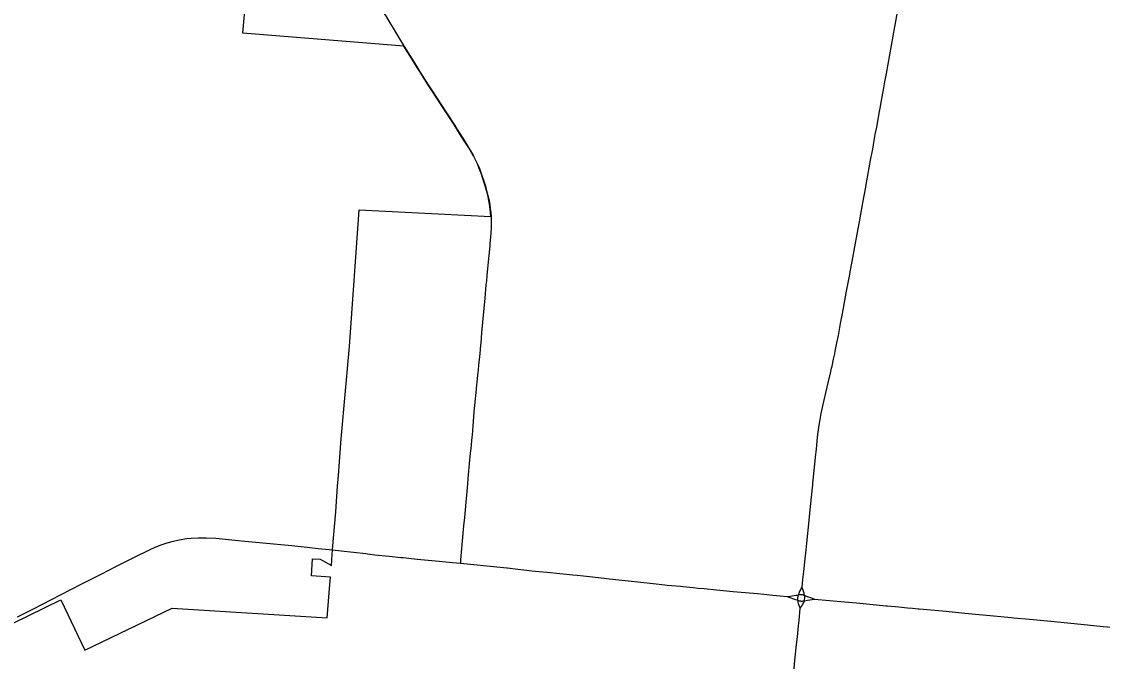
# Model space of a CAD drawing. Extents: x 0 to 34, y 0 to 22.
# Drawn here: x 7.1843 to 7.3638, y 17.1662 to 17.2725 of the extents above; entities that cross this region are included whole.
import ezdxf

# ---------------------------------------------------------------- set-up
doc = ezdxf.new("R2010")
doc.units = 0
for name, color, linetype in [('GM_X_Corporation', 7, 'Continuous'), ('GM_X_State_Route', 7, 'Continuous'), ('GM_X_US_Route', 7, 'Continuous')]:
    doc.layers.add(name, color=color, linetype=linetype)

msp = doc.modelspace()

# ---------------------------------------------------------------- linework, layer by layer
at = {"layer": 'GM_X_Corporation'}
msp.add_lwpolyline([(7.180100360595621, 17.17126054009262), (7.190769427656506, 17.176433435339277), (7.194788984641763, 17.168097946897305), (7.2093035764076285, 17.175078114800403), (7.235025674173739, 17.17345014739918), (7.235470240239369, 17.179006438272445), (7.235568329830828, 17.18020143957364), (7.232393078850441, 17.180453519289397), (7.232577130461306, 17.183279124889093), (7.233838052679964, 17.183215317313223), (7.235721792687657, 17.18216164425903), (7.235921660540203, 17.18478685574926), (7.236443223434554, 17.19106774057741), (7.236739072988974, 17.19532355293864), (7.236886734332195, 17.197081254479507), (7.237361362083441, 17.203187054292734), (7.238059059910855, 17.211149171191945), (7.2387045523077, 17.21853540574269), (7.240348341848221, 17.241203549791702), (7.262191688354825, 17.240074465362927), (7.262141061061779, 17.24079853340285), (7.261991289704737, 17.242144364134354), (7.2618821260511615, 17.24274713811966), (7.261680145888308, 17.243632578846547), (7.261247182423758, 17.24518144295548), (7.261043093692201, 17.24585699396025), (7.260632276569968, 17.247106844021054), (7.260276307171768, 17.24809617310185), (7.259968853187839, 17.248839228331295), (7.25963872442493, 17.249525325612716), (7.259300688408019, 17.250183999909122), (7.259209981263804, 17.25033851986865), (7.258528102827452, 17.25149713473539), (7.257882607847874, 17.252523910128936), (7.257011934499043, 17.253908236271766), (7.256184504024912, 17.255253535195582), (7.253832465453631, 17.258812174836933), (7.252502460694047, 17.26084041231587), (7.251728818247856, 17.262035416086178), (7.251164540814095, 17.26292560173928), (7.2503861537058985, 17.264179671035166), (7.249971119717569, 17.26485153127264), (7.249074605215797, 17.266279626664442), (7.247761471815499, 17.26840120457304), (7.221020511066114, 17.27054651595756), (7.222894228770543, 17.291740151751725)], dxfattribs=at)
at = {"layer": 'GM_X_State_Route'}
for p, q in [((7.271514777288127, 17.18102337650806), (7.2758396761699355, 17.18060676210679)), ((7.2758396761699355, 17.18060676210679), (7.2765199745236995, 17.180535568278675)), ((7.291456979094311, 17.178907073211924), (7.293716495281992, 17.178704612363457)), ((7.293716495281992, 17.178704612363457), (7.2941349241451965, 17.178667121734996)), ((7.315961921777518, 17.17657718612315), (7.320937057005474, 17.176122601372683)), ((7.327823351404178, 17.175468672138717), (7.328081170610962, 17.175446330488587))]:
    msp.add_line(p, q, dxfattribs=at)
for points in [[(7.23410264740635, 17.290686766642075), (7.234604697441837, 17.289877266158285), (7.236371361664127, 17.28701896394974), (7.239253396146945, 17.28228536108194), (7.241293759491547, 17.279017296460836), (7.242391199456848, 17.277214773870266), (7.242889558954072, 17.27640580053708), (7.244022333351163, 17.27456266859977), (7.2444795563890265, 17.27381592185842), (7.244793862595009, 17.27330280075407), (7.245420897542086, 17.272264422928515), (7.245963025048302, 17.271358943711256), (7.2463733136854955, 17.27068286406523), (7.246861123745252, 17.269868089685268), (7.247798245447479, 17.268355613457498)], [(7.247798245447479, 17.268355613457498), (7.249111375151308, 17.26623403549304), (7.250007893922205, 17.264805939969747), (7.250422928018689, 17.264134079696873), (7.2512013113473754, 17.262880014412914), (7.251765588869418, 17.261989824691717), (7.252539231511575, 17.26079482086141), (7.253869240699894, 17.258766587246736), (7.2562212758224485, 17.25520794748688), (7.256613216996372, 17.254570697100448)], [(7.256613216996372, 17.254570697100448), (7.257048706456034, 17.253862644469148), (7.257919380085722, 17.252478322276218), (7.258564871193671, 17.25145154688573), (7.259246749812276, 17.25029293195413), (7.25933745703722, 17.25013841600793), (7.259675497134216, 17.24947973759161), (7.260005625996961, 17.248793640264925), (7.260313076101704, 17.24805058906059), (7.260669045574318, 17.24706125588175), (7.261079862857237, 17.245811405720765), (7.261283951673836, 17.245135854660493), (7.261445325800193, 17.244602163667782), (7.261716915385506, 17.243586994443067), (7.261906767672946, 17.242768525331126), (7.261918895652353, 17.242701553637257), (7.262028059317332, 17.242098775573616), (7.262109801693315, 17.241423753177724), (7.262177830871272, 17.240752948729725), (7.262228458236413, 17.240028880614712), (7.262230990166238, 17.239950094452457)], [(7.262230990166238, 17.239950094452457), (7.262241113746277, 17.239634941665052), (7.262245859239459, 17.239555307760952), (7.262241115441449, 17.23887290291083), (7.262228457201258, 17.238161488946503), (7.2621272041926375, 17.236662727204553), (7.262102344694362, 17.23624328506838)], [(7.262102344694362, 17.23624328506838), (7.262057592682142, 17.235488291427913), (7.262020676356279, 17.235148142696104), (7.261812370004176, 17.233103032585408), (7.261539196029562, 17.23028111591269), (7.26145745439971, 17.229437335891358), (7.261389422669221, 17.228754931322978), (7.261192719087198, 17.22654686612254), (7.260980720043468, 17.224281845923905), (7.260658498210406, 17.220838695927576), (7.2605092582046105, 17.21900663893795), (7.260486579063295, 17.21874506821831), (7.2604201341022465, 17.218017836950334), (7.260354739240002, 17.217376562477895), (7.260154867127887, 17.215402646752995), (7.260077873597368, 17.214621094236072), (7.259997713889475, 17.213746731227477), (7.259888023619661, 17.212592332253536), (7.259833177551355, 17.212138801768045), (7.259713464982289, 17.210901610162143), (7.259554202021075, 17.209308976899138), (7.2595473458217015, 17.209242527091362), (7.259445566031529, 17.208208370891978), (7.2593996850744, 17.20762932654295), (7.259220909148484, 17.20536641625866), (7.2590769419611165, 17.203793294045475), (7.259046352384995, 17.203476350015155), (7.258867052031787, 17.201589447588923), (7.258789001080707, 17.200813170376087), (7.258430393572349, 17.197259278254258), (7.2582421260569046, 17.19506334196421), (7.2580369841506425, 17.192673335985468), (7.257808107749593, 17.190133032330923), (7.257674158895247, 17.188712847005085), (7.2576177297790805, 17.18811323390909), (7.257181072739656, 17.18309063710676), (7.257139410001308, 17.182553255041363)], [(7.257139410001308, 17.182553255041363), (7.259398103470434, 17.182303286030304), (7.261527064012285, 17.182087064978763), (7.263771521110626, 17.181862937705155), (7.2648315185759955, 17.18175693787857)], [(7.2648315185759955, 17.18175693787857), (7.264988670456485, 17.18174111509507), (7.266666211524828, 17.181563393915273), (7.267661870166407, 17.18145106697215), (7.269022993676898, 17.181291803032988), (7.270853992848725, 17.181087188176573), (7.271514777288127, 17.18102337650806)], [(7.2765199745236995, 17.180535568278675), (7.277586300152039, 17.180423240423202), (7.281018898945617, 17.1800625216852)], [(7.281018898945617, 17.1800625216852), (7.281397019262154, 17.180022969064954), (7.28501103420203, 17.1796142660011), (7.285066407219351, 17.17960846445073)], [(7.285066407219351, 17.17960846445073), (7.289149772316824, 17.179155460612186), (7.291090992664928, 17.17894293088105), (7.291456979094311, 17.178907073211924)], [(7.2941349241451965, 17.178667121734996), (7.295814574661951, 17.178487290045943), (7.296649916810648, 17.178408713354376), (7.297616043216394, 17.17831747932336), (7.299685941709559, 17.178127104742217)], [(7.299685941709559, 17.178127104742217), (7.302435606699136, 17.17785129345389), (7.304461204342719, 17.177671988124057), (7.306491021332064, 17.177497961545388)], [(7.306491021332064, 17.177497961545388), (7.307539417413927, 17.177399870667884), (7.30900179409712, 17.177253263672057), (7.310251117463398, 17.17712300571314), (7.3114134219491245, 17.177001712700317)], [(7.3114134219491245, 17.177001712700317), (7.3118690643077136, 17.176834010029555), (7.312444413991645, 17.176635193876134), (7.3128198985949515, 17.176500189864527), (7.313023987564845, 17.17643215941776), (7.313192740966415, 17.176376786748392)], [(7.314263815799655, 17.176300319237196), (7.31477060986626, 17.17637098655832), (7.315961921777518, 17.17657718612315)], [(7.313192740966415, 17.176376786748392), (7.313297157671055, 17.17633512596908), (7.313425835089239, 17.176296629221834), (7.313512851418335, 17.17627606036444), (7.313598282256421, 17.176259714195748), (7.313695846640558, 17.17624969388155)], [(7.313695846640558, 17.17624969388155), (7.31382241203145, 17.17624705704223), (7.313950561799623, 17.176254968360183), (7.314086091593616, 17.176271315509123), (7.314263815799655, 17.176300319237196)], [(7.320937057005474, 17.176122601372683), (7.32290042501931, 17.175942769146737), (7.325143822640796, 17.17573709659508), (7.327823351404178, 17.175468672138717)], [(7.328081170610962, 17.175446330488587), (7.329971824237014, 17.175282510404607), (7.3313709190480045, 17.175146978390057)], [(7.3313709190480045, 17.175146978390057), (7.33222682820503, 17.17506418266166), (7.333159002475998, 17.174979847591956)], [(7.333159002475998, 17.174979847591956), (7.333328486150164, 17.17496451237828), (7.335268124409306, 17.174789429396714), (7.33592574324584, 17.174728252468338)], [(7.33592574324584, 17.174728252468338), (7.3377873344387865, 17.174554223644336), (7.340934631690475, 17.174246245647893), (7.3439253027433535, 17.173971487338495), (7.346864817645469, 17.17369093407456), (7.348590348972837, 17.173522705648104)], [(7.348590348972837, 17.173522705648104), (7.349064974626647, 17.173476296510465), (7.351635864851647, 17.173230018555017), (7.354669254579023, 17.17293944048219), (7.357402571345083, 17.172677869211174), (7.361306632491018, 17.17230396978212), (7.363911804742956, 17.172048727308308), (7.365314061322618, 17.171918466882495)]]:
    msp.add_lwpolyline(points, dxfattribs=at)
at = {"layer": 'GM_X_US_Route'}
for p, q in [((7.271514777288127, 17.18102337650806), (7.2758396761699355, 17.18060676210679)), ((7.2758396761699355, 17.18060676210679), (7.2765199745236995, 17.180535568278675)), ((7.291456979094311, 17.178907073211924), (7.293716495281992, 17.178704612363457)), ((7.293716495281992, 17.178704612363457), (7.2941349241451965, 17.178667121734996)), ((7.315961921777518, 17.17657718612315), (7.320937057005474, 17.176122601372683)), ((7.327823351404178, 17.175468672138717), (7.328081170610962, 17.175446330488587))]:
    msp.add_line(p, q, dxfattribs=at)
for points in [[(7.323908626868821, 17.242032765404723), (7.3239683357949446, 17.242361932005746), (7.324451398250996, 17.24499135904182), (7.324463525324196, 17.245058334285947), (7.325323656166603, 17.249726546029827), (7.325608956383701, 17.251297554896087), (7.325869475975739, 17.252729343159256), (7.326049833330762, 17.25372236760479), (7.326272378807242, 17.254959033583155), (7.326735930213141, 17.257534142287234), (7.326834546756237, 17.258082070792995), (7.327172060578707, 17.2599457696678), (7.327445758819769, 17.2614550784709), (7.327632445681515, 17.262478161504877), (7.327879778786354, 17.26383559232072), (7.328732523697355, 17.268511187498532), (7.329277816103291, 17.271574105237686), (7.329949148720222, 17.27525773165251)], [(7.318778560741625, 17.214940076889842), (7.318855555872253, 17.21527502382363), (7.319102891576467, 17.21639619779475), (7.319306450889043, 17.21731486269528), (7.319406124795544, 17.217765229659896), (7.319679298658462, 17.21911949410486), (7.3199071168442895, 17.22032399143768), (7.320099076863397, 17.22136131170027), (7.3202762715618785, 17.222316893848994), (7.3205404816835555, 17.22374551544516), (7.320757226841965, 17.224884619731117), (7.3212856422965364, 17.227681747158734), (7.321807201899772, 17.230480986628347), (7.32188419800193, 17.230896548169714), (7.322200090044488, 17.23260783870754), (7.322861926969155, 17.236257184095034), (7.323401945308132, 17.239237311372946), (7.323625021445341, 17.24046922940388), (7.323908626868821, 17.242032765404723)], [(7.316260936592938, 17.201495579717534), (7.31639172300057, 17.202724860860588), (7.316405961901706, 17.20285511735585), (7.316522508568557, 17.203901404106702), (7.316714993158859, 17.205466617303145), (7.316867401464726, 17.20639688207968), (7.317062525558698, 17.207373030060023), (7.317523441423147, 17.20939124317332), (7.317907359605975, 17.211070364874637), (7.3182306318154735, 17.212510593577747), (7.318586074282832, 17.21410270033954), (7.318778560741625, 17.214940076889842)], [(7.313871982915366, 17.17856059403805), (7.314015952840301, 17.179844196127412), (7.314162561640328, 17.181151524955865), (7.3144035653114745, 17.183274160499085), (7.3145686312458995, 17.1847771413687), (7.31467726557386, 17.185876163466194), (7.315061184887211, 17.18963150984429), (7.315122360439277, 17.190227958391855), (7.3152932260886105, 17.19195928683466), (7.315669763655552, 17.19552267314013), (7.31569665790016, 17.19582010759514), (7.315912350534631, 17.197883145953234), (7.316185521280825, 17.20071297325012), (7.316204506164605, 17.200921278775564), (7.316220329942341, 17.201078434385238), (7.316260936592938, 17.201495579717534)], [(7.183614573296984, 17.173626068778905), (7.1862403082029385, 17.174983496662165), (7.190737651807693, 17.17727435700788), (7.194163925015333, 17.179037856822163), (7.197507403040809, 17.18072119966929), (7.20003768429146, 17.18202641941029), (7.203138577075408, 17.18360164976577), (7.205503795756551, 17.184761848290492), (7.206461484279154, 17.185194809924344), (7.207436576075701, 17.18558400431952), (7.208431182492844, 17.18592046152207), (7.209493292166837, 17.186217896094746), (7.210465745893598, 17.186436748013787), (7.211708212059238, 17.186640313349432), (7.212438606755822, 17.1867093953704), (7.213591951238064, 17.186763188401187), (7.2149061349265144, 17.186751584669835), (7.216534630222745, 17.18667300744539), (7.218108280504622, 17.186539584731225), (7.220728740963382, 17.186263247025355), (7.223172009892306, 17.186030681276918), (7.226712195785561, 17.18569369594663), (7.229124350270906, 17.18544847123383), (7.231695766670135, 17.18520272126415), (7.2335272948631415, 17.184998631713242), (7.235949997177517, 17.184742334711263)], [(7.235949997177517, 17.184742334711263), (7.237336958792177, 17.184590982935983), (7.241439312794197, 17.18414377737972), (7.241731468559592, 17.184106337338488), (7.2421148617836, 17.184057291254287), (7.242948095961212, 17.183950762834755), (7.245304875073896, 17.183705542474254), (7.247241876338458, 17.183498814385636), (7.2476310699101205, 17.183460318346), (7.249966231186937, 17.183230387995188), (7.253632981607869, 17.18286176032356), (7.255834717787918, 17.182671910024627), (7.25648337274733, 17.182613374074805), (7.257139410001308, 17.182553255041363)], [(7.257139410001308, 17.182553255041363), (7.259398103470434, 17.182303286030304), (7.261527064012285, 17.182087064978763), (7.263771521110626, 17.181862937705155), (7.2648315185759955, 17.18175693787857)], [(7.2648315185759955, 17.18175693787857), (7.264988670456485, 17.18174111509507), (7.266666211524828, 17.181563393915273), (7.267661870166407, 17.18145106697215), (7.269022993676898, 17.181291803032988), (7.270853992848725, 17.181087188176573), (7.271514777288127, 17.18102337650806)], [(7.2765199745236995, 17.180535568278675), (7.277586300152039, 17.180423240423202), (7.281018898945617, 17.1800625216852)], [(7.281018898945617, 17.1800625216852), (7.281397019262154, 17.180022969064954), (7.28501103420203, 17.1796142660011), (7.285066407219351, 17.17960846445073)], [(7.285066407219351, 17.17960846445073), (7.289149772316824, 17.179155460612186), (7.291090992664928, 17.17894293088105), (7.291456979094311, 17.178907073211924)], [(7.2941349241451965, 17.178667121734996), (7.295814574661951, 17.178487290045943), (7.296649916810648, 17.178408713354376), (7.297616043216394, 17.17831747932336), (7.299685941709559, 17.178127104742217)], [(7.3135650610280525, 17.175096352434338), (7.313317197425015, 17.17579088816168), (7.3132518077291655, 17.176001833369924), (7.313230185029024, 17.17609623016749), (7.313211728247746, 17.17619695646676), (7.313192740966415, 17.176376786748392), (7.313189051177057, 17.176545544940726), (7.313206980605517, 17.176845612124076), (7.313225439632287, 17.17700856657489), (7.313257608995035, 17.177146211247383), (7.313305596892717, 17.177283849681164), (7.313336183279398, 17.17739037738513), (7.313361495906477, 17.17747053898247), (7.313399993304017, 17.17757864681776), (7.313435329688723, 17.177671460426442), (7.3134764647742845, 17.177768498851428), (7.313562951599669, 17.17794885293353), (7.313647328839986, 17.17812710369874), (7.313752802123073, 17.17832908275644), (7.313871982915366, 17.17856059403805)], [(7.314263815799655, 17.176300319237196), (7.314287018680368, 17.176417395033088), (7.314299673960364, 17.176509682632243), (7.314322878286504, 17.176742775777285), (7.314322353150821, 17.176918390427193), (7.314316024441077, 17.1770206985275), (7.314299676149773, 17.17711298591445), (7.314280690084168, 17.17720527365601), (7.31425221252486, 17.17735240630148), (7.314205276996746, 17.177567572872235), (7.314136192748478, 17.177819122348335), (7.314054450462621, 17.178089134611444), (7.313979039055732, 17.178302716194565), (7.313871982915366, 17.17856059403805)], [(7.299685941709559, 17.178127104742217), (7.302435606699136, 17.17785129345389), (7.304461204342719, 17.177671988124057), (7.306491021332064, 17.177497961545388)], [(7.306491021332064, 17.177497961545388), (7.307539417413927, 17.177399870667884), (7.30900179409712, 17.177253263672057), (7.310251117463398, 17.17712300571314), (7.3114134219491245, 17.177001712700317)], [(7.3114134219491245, 17.177001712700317), (7.311917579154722, 17.177077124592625), (7.312246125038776, 17.177126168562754), (7.312572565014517, 17.17717890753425), (7.31286261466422, 17.17722214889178), (7.313084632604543, 17.17725326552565), (7.313305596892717, 17.177283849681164), (7.313448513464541, 17.177314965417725), (7.313547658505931, 17.177331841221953), (7.313641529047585, 17.17734238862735), (7.313789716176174, 17.17734344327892), (7.313895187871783, 17.17733184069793), (7.314032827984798, 17.177304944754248), (7.314174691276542, 17.177251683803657), (7.314280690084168, 17.17720527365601), (7.314452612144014, 17.177143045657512), (7.314908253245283, 17.17697692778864), (7.31528004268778, 17.17683875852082), (7.315961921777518, 17.17657718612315)], [(7.3114134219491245, 17.177001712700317), (7.3118690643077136, 17.176834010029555), (7.312444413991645, 17.176635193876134), (7.3128198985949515, 17.176500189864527), (7.313023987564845, 17.17643215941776), (7.313192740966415, 17.176376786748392)], [(7.314263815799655, 17.176300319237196), (7.31477060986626, 17.17637098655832), (7.315961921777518, 17.17657718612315)], [(7.312444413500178, 17.1639152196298), (7.312495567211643, 17.164420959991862), (7.312707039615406, 17.166371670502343), (7.312981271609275, 17.169032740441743), (7.313114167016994, 17.170304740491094), (7.313297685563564, 17.17212361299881), (7.313381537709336, 17.1729948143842), (7.313510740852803, 17.174349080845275), (7.3135650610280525, 17.175096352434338)], [(7.313192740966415, 17.176376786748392), (7.313297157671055, 17.17633512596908), (7.313425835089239, 17.176296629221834), (7.313512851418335, 17.17627606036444), (7.313598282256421, 17.176259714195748), (7.313695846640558, 17.17624969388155)], [(7.3135650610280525, 17.175096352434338), (7.313875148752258, 17.175496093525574), (7.3140333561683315, 17.175730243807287), (7.314157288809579, 17.17599181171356), (7.314263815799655, 17.176300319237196)], [(7.313695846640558, 17.17624969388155), (7.31382241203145, 17.17624705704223), (7.313950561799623, 17.176254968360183), (7.314086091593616, 17.176271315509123), (7.314263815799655, 17.176300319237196)], [(7.320937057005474, 17.176122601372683), (7.32290042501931, 17.175942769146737), (7.325143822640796, 17.17573709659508), (7.327823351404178, 17.175468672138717)], [(7.328081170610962, 17.175446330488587), (7.329971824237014, 17.175282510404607), (7.3313709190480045, 17.175146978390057)], [(7.3313709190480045, 17.175146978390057), (7.33222682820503, 17.17506418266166), (7.333159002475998, 17.174979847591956)], [(7.333159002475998, 17.174979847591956), (7.333328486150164, 17.17496451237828), (7.335268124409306, 17.174789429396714), (7.33592574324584, 17.174728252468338)], [(7.33592574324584, 17.174728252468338), (7.3377873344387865, 17.174554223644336), (7.340934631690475, 17.174246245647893), (7.3439253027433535, 17.173971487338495), (7.346864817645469, 17.17369093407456), (7.348590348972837, 17.173522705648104)], [(7.348590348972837, 17.173522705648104), (7.349064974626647, 17.173476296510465), (7.351635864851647, 17.173230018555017), (7.354669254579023, 17.17293944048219), (7.357402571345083, 17.172677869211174), (7.361306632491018, 17.17230396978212), (7.363911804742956, 17.172048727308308), (7.365314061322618, 17.171918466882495)]]:
    msp.add_lwpolyline(points, dxfattribs=at)

doc.saveas('drawing.dxf')
